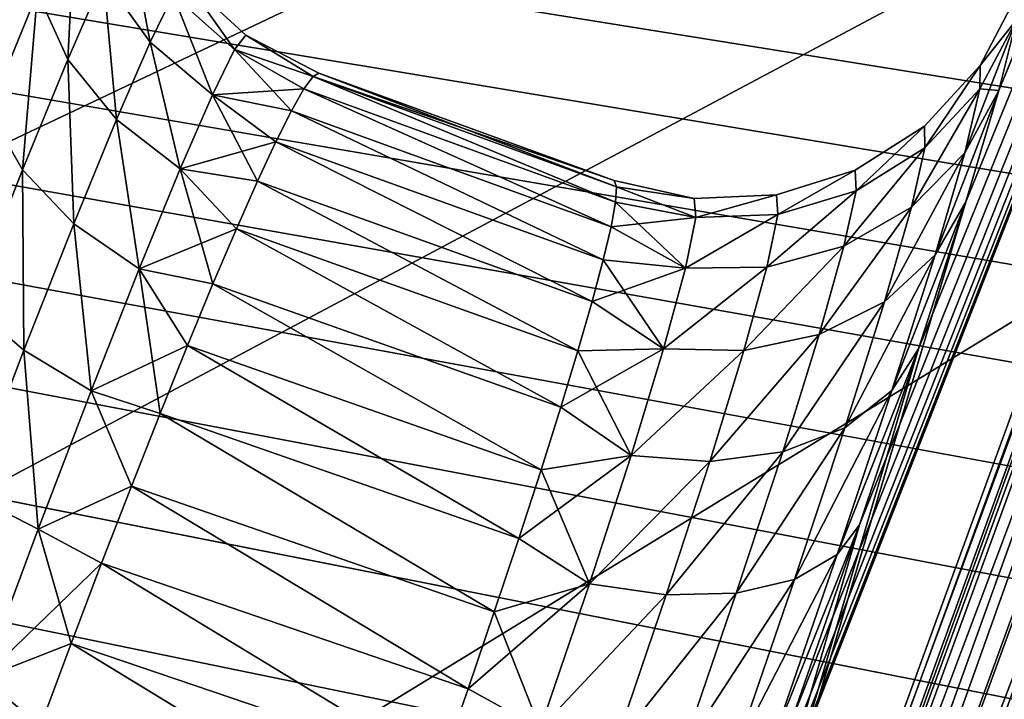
# Model space of a CAD drawing. Header units: metres. Extents: x -109 to 109, y -63 to 140.
# Tile 237 of 480: x -26.88 to -23.75, y 25.52 to 27.68. Entities that reach past the tile are written whole.
import ezdxf

# ---------------------------------------------------------------- set-up
doc = ezdxf.new("R2010")
doc.units = ezdxf.units.M
doc.layers.add('solid_502308_SW0001', color=7, linetype='CONTINUOUS')

msp = doc.modelspace()

# ---------------------------------------------------------------- linework, layer by layer
at = {"layer": 'solid_502308_SW0001'}
for points in [[(-23.766798, 27.451782, 1.411975), (-19.952206, 36.766148, 12.833363), (-25.573973, 21.360878, 12.437622)], [(-19.895884, 36.734524, 13.269044), (-25.573973, 21.360878, 12.437622), (-19.952206, 36.766148, 12.833363)], [(-23.766798, 27.451782, 1.411975), (-23.710672, 27.676479, 0.721541), (-19.952206, 36.766148, 12.833363)], [(-19.895884, 36.734524, 13.269044), (-25.517689, 21.329145, 12.873303), (-25.573973, 21.360878, 12.437622)], [(-19.895884, 36.734524, 13.269044), (-19.751244, 36.671165, 13.680207), (-25.517689, 21.329145, 12.873303)], [(-19.751244, 36.671165, 13.680207), (-25.373045, 21.265799, 13.284467), (-25.517689, 21.329145, 12.873303)], [(-19.751244, 36.671165, 13.680207), (-19.525255, 36.579273, 14.046916), (-25.373045, 21.265799, 13.284467)], [(-25.399364, 22.803951, -3.002442), (-26.38674, 19.084055, -12.86624), (-20.001158, 36.582401, -13.315748)], [(-26.345417, 19.067352, -13.180409), (-20.001158, 36.582401, -13.315748), (-26.38674, 19.084055, -12.86624)], [(-26.345417, 19.067352, -13.180409), (-26.331667, 19.064741, -13.231488), (-20.001158, 36.582401, -13.315748)], [(-26.331667, 19.064741, -13.231488), (-19.945364, 36.552284, -13.695598), (-20.001158, 36.582401, -13.315748)], [(-25.162453, 23.424885, -3.29604), (-25.399364, 22.803951, -3.002442), (-20.001158, 36.582401, -13.315748)], [(-19.525255, 36.579273, 14.046916), (-25.147057, 21.17391, 13.651175), (-25.373045, 21.265799, 13.284467)], [(-24.914351, 24.091215, -3.446164), (-25.162453, 23.424885, -3.29604), (-20.001158, 36.582401, -13.315748)], [(-19.525255, 36.579273, 14.046916), (-19.228882, 36.463299, 14.351386), (-25.147057, 21.17391, 13.651175)], [(-24.665712, 24.774343, -3.446164), (-24.914351, 24.091215, -3.446164), (-20.001158, 36.582401, -13.315748)], [(-24.427462, 25.44426, -3.29604), (-24.665712, 24.774343, -3.446164), (-20.001158, 36.582401, -13.315748)], [(-24.209818, 26.072206, -3.002442), (-24.427462, 25.44426, -3.29604), (-20.001158, 36.582401, -13.315748)], [(-24.021967, 26.631687, -2.577721), (-24.209818, 26.072206, -3.002442), (-20.001158, 36.582401, -13.315748)], [(-23.872061, 27.098494, -2.039621), (-24.021967, 26.631687, -2.577721), (-20.001158, 36.582401, -13.315748)], [(-23.766798, 27.451782, -1.411976), (-23.872061, 27.098494, -2.039621), (-20.001158, 36.582401, -13.315748)], [(-23.710672, 27.676479, -0.721542), (-23.766798, 27.451782, -1.411976), (-20.001158, 36.582401, -13.315748)], [(-26.331667, 19.064741, -13.231488), (-26.232983, 19.053009, -13.480698), (-19.945364, 36.552284, -13.695598)], [(-26.232983, 19.053009, -13.480698), (-26.178501, 19.048985, -13.578012), (-19.945364, 36.552284, -13.695598)], [(-26.178501, 19.048985, -13.578012), (-19.800396, 36.490356, -14.04696), (-19.945364, 36.552284, -13.695598)], [(-26.178501, 19.048985, -13.578012), (-26.051493, 19.042919, -13.754578), (-19.800396, 36.490356, -14.04696)], [(-26.051493, 19.042919, -13.754578), (-25.931112, 19.040133, -13.882234), (-19.800396, 36.490356, -14.04696)], [(-25.931112, 19.040133, -13.882234), (-19.575809, 36.4007, -14.346675), (-19.800396, 36.490356, -14.04696)], [(-19.228882, 36.463299, 14.351386), (-24.850683, 21.057936, 13.955643), (-25.147057, 21.17391, 13.651175)], [(-19.228882, 36.463299, 14.351386), (-18.876495, 36.328857, 14.57885), (-24.850683, 21.057936, 13.955643)], [(-25.931112, 19.040133, -13.882234), (-25.805071, 19.038523, -13.989273), (-19.575809, 36.4007, -14.346675)], [(-25.805071, 19.038523, -13.989273), (-25.600441, 19.037424, -14.121914), (-19.575809, 36.4007, -14.346675)], [(-25.600441, 19.037424, -14.121914), (-19.286407, 36.289223, -14.574986), (-19.575809, 36.4007, -14.346675)], [(-18.876495, 36.328857, 14.57885), (-24.498297, 20.923498, 14.183106), (-24.850683, 21.057936, 13.955643)], [(-18.876495, 36.328857, 14.57885), (-18.485184, 36.182484, 14.718278), (-24.498297, 20.923498, 14.183106)], [(-25.600441, 19.037424, -14.121914), (-25.501509, 19.037865, -14.171579), (-19.286407, 36.289223, -14.574986)], [(-25.501509, 19.037865, -14.171579), (-25.206806, 19.039675, -14.275293), (-19.286407, 36.289223, -14.574986)], [(-25.206806, 19.039675, -14.275293), (-18.951267, 36.16328, -14.716846), (-19.286407, 36.289223, -14.574986)], [(-25.206806, 19.039675, -14.275293), (-25.157227, 19.03953, -14.286964), (-18.951267, 36.16328, -14.716846)], [(-25.157227, 19.03953, -14.286964), (-24.792377, 19.041641, -14.326467), (-18.951267, 36.16328, -14.716846)], [(-24.792377, 19.041641, -14.326467), (-18.592478, 36.031166, -14.762904), (-18.951267, 36.16328, -14.716846)], [(-18.485184, 36.182484, 14.718278), (-24.106987, 20.777117, 14.322535), (-24.498297, 20.923498, 14.183106)], [(-18.485184, 36.182484, 14.718278), (-18.073965, 36.031166, 14.762904), (-24.106987, 20.777117, 14.322535)], [(-63.055092, 33.043591, -14.686157), (-35.420406, 26.223654, -14.510962), (-25.965277, 36.031166, -14.762904)], [(-58.095352, 27.131264, 14.534278), (-58.184044, 28.16522, 14.560839), (-26.474442, 36.031166, 14.762904)], [(-40.900002, 26.927425, 14.529041), (-58.095352, 27.131264, 14.534278), (-26.474442, 36.031166, 14.762904)], [(-38.256649, 26.765697, 14.524887), (-40.900002, 26.927425, 14.529041), (-26.474442, 36.031166, 14.762904)], [(-35.650013, 26.282286, 14.512468), (-38.256649, 26.765697, 14.524887), (-26.474442, 36.031166, 14.762904)], [(-33.122288, 25.484604, 14.491978), (-35.650013, 26.282286, 14.512468), (-26.474442, 36.031166, 14.762904)], [(-35.420406, 26.223654, -14.510962), (-32.79147, 25.354368, -14.488631), (-25.965277, 36.031166, -14.762904)], [(-30.717083, 24.3878, 14.463802), (-33.122288, 25.484604, 14.491978), (-26.474442, 36.031166, 14.762904)], [(-32.79147, 25.354368, -14.488631), (-30.184017, 24.409788, -14.464367), (-25.965277, 36.031166, -14.762904)], [(-30.693701, 24.43095, 14.464911), (-30.717083, 24.3878, 14.463802), (-26.474442, 36.031166, 14.762904)], [(-30.677198, 24.464802, 14.46578), (-30.693701, 24.43095, 14.464911), (-26.474442, 36.031166, 14.762904)], [(-30.677198, 24.464802, 14.46578), (-26.474442, 36.031166, 14.762904), (-30.644142, 24.544876, 14.467837)], [(-26.067493, 35.884895, 14.711726), (-30.644142, 24.544876, 14.467837), (-26.474442, 36.031166, 14.762904)], [(-29.829, 24.282238, -14.412751), (-25.965277, 36.031166, -14.762904), (-30.184017, 24.409788, -14.464367)], [(-25.61026, 35.903614, -14.711288), (-25.965277, 36.031166, -14.762904), (-29.829, 24.282238, -14.412751)], [(-23.154312, 16.85741, -14.270356), (-18.592478, 36.031166, -14.762904), (-24.792377, 19.041641, -14.326467)], [(-18.073965, 36.031166, 14.762904), (-23.695732, 20.625893, 14.367164), (-24.106987, 20.777117, 14.322535)], [(69.468643, 21.833605, 17.799309), (76.5, 35.943851, 18.161783), (-76.5, 35.943851, 18.161783)], [(67.435486, 21.949877, 17.802296), (69.468643, 21.833605, 17.799309), (-76.5, 35.943851, 18.161783)], [(40.900002, 21.949877, 17.802296), (67.435486, 21.949877, 17.802296), (-76.5, 35.943851, 18.161783)], [(38.606739, 21.79129, 17.798223), (40.900002, 21.949877, 17.802296), (-76.5, 35.943851, 18.161783)], [(36.353371, 21.317671, 17.786057), (38.606739, 21.79129, 17.798223), (-76.5, 35.943851, 18.161783)], [(34.18816, 20.53858, 17.766043), (36.353371, 21.317671, 17.786057), (-76.5, 35.943851, 18.161783)], [(31.215277, 20.53858, 17.766043), (34.18816, 20.53858, 17.766043), (-76.5, 35.943851, 18.161783)], [(28.242392, 20.53858, 17.766043), (31.215277, 20.53858, 17.766043), (-76.5, 35.943851, 18.161783)], [(25.269508, 20.53858, 17.766043), (28.242392, 20.53858, 17.766043), (-76.5, 35.943851, 18.161783)], [(22.296625, 20.53858, 17.766043), (25.269508, 20.53858, 17.766043), (-76.5, 35.943851, 18.161783)], [(19.323742, 20.53858, 17.766043), (22.296625, 20.53858, 17.766043), (-76.5, 35.943851, 18.161783)], [(16.350859, 20.53858, 17.766043), (19.323742, 20.53858, 17.766043), (-76.5, 35.943851, 18.161783)], [(13.377975, 20.53858, 17.766043), (16.350859, 20.53858, 17.766043), (-76.5, 35.943851, 18.161783)], [(10.405092, 20.53858, 17.766043), (13.377975, 20.53858, 17.766043), (-76.5, 35.943851, 18.161783)], [(7.432209, 20.53858, 17.766043), (10.405092, 20.53858, 17.766043), (-76.5, 35.943851, 18.161783)], [(4.459325, 20.53858, 17.766043), (7.432209, 20.53858, 17.766043), (-76.5, 35.943851, 18.161783)], [(1.486442, 20.53858, 17.766043), (4.459325, 20.53858, 17.766043), (-76.5, 35.943851, 18.161783)], [(-1.486442, 20.53858, 17.766043), (1.486442, 20.53858, 17.766043), (-76.5, 35.943851, 18.161783)], [(-4.459325, 20.53858, 17.766043), (-1.486442, 20.53858, 17.766043), (-76.5, 35.943851, 18.161783)], [(-7.432209, 20.53858, 17.766043), (-4.459325, 20.53858, 17.766043), (-76.5, 35.943851, 18.161783)], [(-10.405092, 20.53858, 17.766043), (-7.432209, 20.53858, 17.766043), (-76.5, 35.943851, 18.161783)], [(-13.377975, 20.53858, 17.766043), (-10.405092, 20.53858, 17.766043), (-76.5, 35.943851, 18.161783)], [(-16.350859, 20.53858, 17.766043), (-13.377975, 20.53858, 17.766043), (-76.5, 35.943851, 18.161783)], [(-19.323742, 20.53858, 17.766043), (-16.350859, 20.53858, 17.766043), (-76.5, 35.943851, 18.161783)], [(-22.296625, 20.53858, 17.766043), (-19.323742, 20.53858, 17.766043), (-76.5, 35.943851, 18.161783)], [(-25.269508, 20.53858, 17.766043), (-22.296625, 20.53858, 17.766043), (-76.5, 35.943851, 18.161783)], [(-28.242392, 20.53858, 17.766043), (-25.269508, 20.53858, 17.766043), (-76.5, 35.943851, 18.161783)], [(-76.5, 21.024673, -17.77853), (-76.5, 35.943851, -18.161783), (-8.65567, 35.943851, -18.161783)], [(-74.365692, 21.152267, -17.781807), (-76.5, 21.024673, -17.77853), (-8.65567, 35.943851, -18.161783)], [(-74.275269, 21.162558, -17.782072), (-74.365692, 21.152267, -17.781807), (-8.65567, 35.943851, -18.161783)], [(-72.027893, 21.481852, -17.790274), (-74.275269, 21.162558, -17.782072), (-8.65567, 35.943851, -18.161783)], [(-71.851234, 21.508389, -17.790955), (-72.027893, 21.481852, -17.790274), (-8.65567, 35.943851, -18.161783)], [(-69.732101, 21.804592, -17.798565), (-71.851234, 21.508389, -17.790955), (-8.65567, 35.943851, -18.161783)], [(-69.464867, 21.833981, -17.79932), (-69.732101, 21.804592, -17.798565), (-8.65567, 35.943851, -18.161783)], [(-67.435486, 21.949877, -17.802296), (-69.464867, 21.833981, -17.79932), (-8.65567, 35.943851, -18.161783)], [(-40.900002, 21.949877, -17.802296), (-67.435486, 21.949877, -17.802296), (-8.65567, 35.943851, -18.161783)], [(-38.531078, 21.780636, -17.797949), (-40.900002, 21.949877, -17.802296), (-8.65567, 35.943851, -18.161783)], [(-36.203674, 21.274462, -17.784946), (-38.531078, 21.780636, -17.797949), (-8.65567, 35.943851, -18.161783)], [(-33.974323, 20.442659, -17.763578), (-36.203674, 21.274462, -17.784946), (-8.65567, 35.943851, -18.161783)], [(-31.885939, 19.301701, -17.734268), (-33.974323, 20.442659, -17.763578), (-8.65567, 35.943851, -18.161783)], [(-29.981926, 17.875437, -17.69763), (-31.885939, 19.301701, -17.734268), (-8.65567, 35.943851, -18.161783)], [(-28.300684, 16.192972, -17.654409), (-29.981926, 17.875437, -17.69763), (-8.65567, 35.943851, -18.161783)], [(-26.875666, 14.28767, -17.605465), (-28.300684, 16.192972, -17.654409), (-8.65567, 35.943851, -18.161783)], [(-25.736071, 12.197972, -17.551783), (-26.875666, 14.28767, -17.605465), (-8.65567, 35.943851, -18.161783)], [(-24.905809, 9.967262, -17.49448), (-25.736071, 12.197972, -17.551783), (-8.65567, 35.943851, -18.161783)], [(-24.612009, 8.812106, -17.464806), (-24.905809, 9.967262, -17.49448), (-8.65567, 35.943851, -18.161783)], [(-24.612009, 8.812106, -17.464806), (-8.65567, 35.943851, -18.161783), (-9.470439, 34.534348, -18.125574)], [(-25.61026, 35.903614, -14.711288), (-29.829, 24.282238, -14.412751), (-29.496857, 24.165388, -14.267845)], [(-25.278116, 35.786762, -14.566383), (-25.61026, 35.903614, -14.711288), (-29.496857, 24.165388, -14.267845)], [(-30.237389, 24.398081, 14.416646), (-30.644142, 24.544876, 14.467837), (-26.067493, 35.884895, 14.711726)], [(-30.237389, 24.398081, 14.416646), (-26.067493, 35.884895, 14.711726), (-25.679884, 35.747868, 14.568192)], [(-25.278116, 35.786762, -14.566383), (-29.496857, 24.165388, -14.267845), (-29.20899, 24.066767, -14.038987)], [(-24.99025, 35.688141, -14.337525), (-25.278116, 35.786762, -14.566383), (-29.20899, 24.066767, -14.038987)], [(-29.849812, 24.260965, 14.27311), (-30.237389, 24.398081, 14.416646), (-25.679884, 35.747868, 14.568192)], [(-29.849812, 24.260965, 14.27311), (-25.679884, 35.747868, 14.568192), (-25.329935, 35.626717, 14.339109)], [(-24.99025, 35.688141, -14.337525), (-29.20899, 24.066767, -14.038987), (-28.983944, 23.992727, -13.740922)], [(-24.765203, 35.614105, -14.03946), (-24.99025, 35.688141, -14.337525), (-28.983944, 23.992727, -13.740922)], [(-29.499897, 24.139717, 14.044025), (-29.849812, 24.260965, 14.27311), (-25.329935, 35.626717, 14.339109)], [(-29.499897, 24.139717, 14.044025), (-25.329935, 35.626717, 14.339109), (-25.034239, 35.52718, 14.035337)], [(-24.765203, 35.614105, -14.03946), (-28.983944, 23.992727, -13.740922), (-28.83622, 23.948044, -13.392855)], [(-24.617479, 35.56942, -13.691392), (-24.765203, 35.614105, -14.03946), (-28.83622, 23.948044, -13.392855)], [(-24.617479, 35.56942, -13.691392), (-28.83622, 23.948044, -13.392855), (-28.775337, 23.935591, -13.017211)], [(-24.617479, 35.56942, -13.691392), (-28.775337, 23.935591, -13.017211), (-24.556595, 35.556969, -13.315748)], [(-29.204229, 24.040096, 13.740251), (-29.499897, 24.139717, 14.044025), (-25.034239, 35.52718, 14.035337)], [(-29.204229, 24.040096, 13.740251), (-25.034239, 35.52718, 14.035337), (-24.806814, 35.453976, 13.671278)], [(-24.556595, 35.556969, -13.315748), (-28.775337, 23.935591, -13.017211), (-26.672674, 28.524475, -1.380441)], [(-28.976828, 23.966827, 13.376186), (-29.204229, 24.040096, 13.740251), (-24.806814, 35.453976, 13.671278)], [(-28.976828, 23.966827, 13.376186), (-24.806814, 35.453976, 13.671278), (-24.658436, 35.410587, 13.264189)], [(-28.828484, 23.92334, 12.969093), (-28.976828, 23.966827, 13.376186), (-24.658436, 35.410587, 13.264189)], [(-28.828484, 23.92334, 12.969093), (-24.658436, 35.410587, 13.264189), (-24.596201, 35.398903, 12.833363)], [(-28.828484, 23.92334, 12.969093), (-24.596201, 35.398903, 12.833363), (-28.765902, 23.912613, 12.538296)], [(-28.765902, 23.912613, 12.538296), (-24.596201, 35.398903, 12.833363), (-28.385405, 23.989635, 3.053754)], [(-24.596201, 35.398903, 12.833363), (-28.167925, 24.614729, 3.323806), (-28.385405, 23.989635, 3.053754)], [(-24.596201, 35.398903, 12.833363), (-27.930632, 25.279984, 3.45401), (-28.167925, 24.614729, 3.323806)], [(-24.596201, 35.398903, 12.833363), (-27.684593, 25.954266, 3.437357), (-27.930632, 25.279984, 3.45401)], [(-24.596201, 35.398903, 12.833363), (-27.439901, 26.609905, 3.274351), (-27.684593, 25.954266, 3.437357)], [(-24.596201, 35.398903, 12.833363), (-27.206919, 27.219122, 2.971684), (-27.439901, 26.609905, 3.274351)], [(-24.596201, 35.398903, 12.833363), (-26.995668, 27.75568, 2.542291), (-27.206919, 27.219122, 2.971684)], [(-24.401468, 7.638812, -17.434666), (-24.612009, 8.812106, -17.464806), (-9.470439, 34.534348, -18.125574)], [(-24.23427, 5.269184, -17.373793), (-24.401468, 7.638812, -17.434666), (-9.470439, 34.534348, -18.125574)], [(-24.23427, 5.269184, -17.373793), (-9.470439, 34.534348, -18.125574), (-10.057412, 33.016289, -18.086578)], [(-24.23427, 5.269184, -17.373793), (-10.057412, 33.016289, -18.086578), (-10.402818, 31.42528, -18.045708)], [(-24.23427, 5.269184, -17.373793), (-10.402818, 31.42528, -18.045708), (-10.498093, 29.799944, -18.003954)], [(-10.498093, 29.799944, -18.003954), (-10.340969, 28.17944, -17.962326), (-24.237686, 1.46148, -17.275978)], [(-24.235979, 3.365574, -17.32489), (-10.498093, 29.799944, -18.003954), (-24.237686, 1.46148, -17.275978)], [(-24.235979, 3.365574, -17.32489), (-24.23427, 5.269184, -17.373793), (-10.498093, 29.799944, -18.003954)], [(-28.775337, 23.935591, -13.017211), (-26.815123, 28.196815, -2.004477), (-26.672674, 28.524475, -1.380441)], [(-28.775337, 23.935591, -13.017211), (-26.995668, 27.75568, -2.542291), (-26.815123, 28.196815, -2.004477)], [(-10.340969, 28.17944, -17.962326), (-9.935133, 26.602522, -17.921816), (-24.237686, 1.46148, -17.275978)], [(-26.724066, 27.55048, 1.605705), (-26.82029, 27.763105, 1.72327), (-26.698362, 28.043837, 1.191866)], [(-26.724066, 27.55048, -1.605705), (-26.698362, 28.043837, -1.191866), (-26.82029, 27.763105, -1.72327)], [(-26.610651, 27.811518, 1.110473), (-26.724066, 27.55048, 1.605705), (-26.698362, 28.043837, 1.191866)], [(-26.724066, 27.55048, -1.605705), (-26.610651, 27.811518, -1.110473), (-26.698362, 28.043837, -1.191866)], [(-26.851748, 27.982687, 1.861392), (-27.018492, 27.575117, 2.356546), (-26.995668, 27.75568, 2.542291)], [(-27.018492, 27.575117, -2.356546), (-26.851748, 27.982687, -1.861392), (-26.995668, 27.75568, -2.542291)], [(-26.974607, 27.385923, 2.181718), (-27.018492, 27.575117, 2.356546), (-26.851748, 27.982687, 1.861392)], [(-26.974607, 27.385923, -2.181718), (-26.851748, 27.982687, -1.861392), (-27.018492, 27.575117, -2.356546)], [(-26.82029, 27.763105, 1.72327), (-26.974607, 27.385923, 2.181718), (-26.851748, 27.982687, 1.861392)], [(-26.974607, 27.385923, -2.181718), (-26.82029, 27.763105, -1.72327), (-26.851748, 27.982687, -1.861392)], [(-26.462837, 27.605003, 1.048752), (-26.610651, 27.811518, 1.110473), (-26.532129, 27.971794, 0.567295)], [(-26.462837, 27.605003, -1.048752), (-26.532129, 27.971794, -0.567295), (-26.610651, 27.811518, -1.110473)], [(-26.389036, 27.755377, 0.535622), (-26.462837, 27.605003, 1.048752), (-26.532129, 27.971794, 0.567295)], [(-26.462837, 27.605003, -1.048752), (-26.389036, 27.755377, -0.535622), (-26.532129, 27.971794, -0.567295)], [(-26.569639, 27.359343, 1.516699), (-26.724066, 27.55048, 1.605705), (-26.610651, 27.811518, 1.110473)], [(-26.569639, 27.359343, -1.516699), (-26.610651, 27.811518, -1.110473), (-26.724066, 27.55048, -1.605705)], [(-26.462837, 27.605003, 1.048752), (-26.569639, 27.359343, 1.516699), (-26.610651, 27.811518, 1.110473)], [(-26.569639, 27.359343, -1.516699), (-26.462837, 27.605003, -1.048752), (-26.610651, 27.811518, -1.110473)], [(-26.194355, 27.58201, 0.516125), (-26.389036, 27.755377, 0.535622), (-26.351377, 27.804157, -0.000003)], [(-26.194355, 27.58201, -0.516125), (-26.351377, 27.804157, -0.000003), (-26.389036, 27.755377, -0.535622)], [(-26.158588, 27.627583, 0.000002), (-26.194355, 27.58201, 0.516125), (-26.351377, 27.804157, -0.000003)], [(-26.194355, 27.58201, -0.516125), (-26.158588, 27.627583, 0.000002), (-26.351377, 27.804157, -0.000003)], [(-26.867689, 27.199509, 2.033036), (-26.974607, 27.385923, 2.181718), (-26.82029, 27.763105, 1.72327)], [(-26.867689, 27.199509, -2.033036), (-26.82029, 27.763105, -1.72327), (-26.974607, 27.385923, -2.181718)], [(-26.724066, 27.55048, 1.605705), (-26.867689, 27.199509, 2.033036), (-26.82029, 27.763105, 1.72327)], [(-26.867689, 27.199509, -2.033036), (-26.724066, 27.55048, -1.605705), (-26.82029, 27.763105, -1.72327)], [(-26.265018, 27.438381, 1.010922), (-26.462837, 27.605003, 1.048752), (-26.389036, 27.755377, 0.535622)], [(-26.265018, 27.438381, -1.010922), (-26.389036, 27.755377, -0.535622), (-26.462837, 27.605003, -1.048752)], [(-26.194355, 27.58201, 0.516125), (-26.265018, 27.438381, 1.010922), (-26.389036, 27.755377, 0.535622)], [(-26.265018, 27.438381, -1.010922), (-26.194355, 27.58201, -0.516125), (-26.389036, 27.755377, -0.535622)], [(-23.826624, 27.531208, 0.00002), (-23.705898, 27.763269), (-23.710672, 27.676479, 0.721541)], [(-23.826624, 27.531208, 0.00002), (-23.710672, 27.676479, -0.721542), (-23.705898, 27.763269)], [(-23.875048, 27.253948, -1.311167), (-23.766798, 27.451782, -1.411976), (-23.710672, 27.676479, -0.721542)], [(-23.826832, 27.456934, -0.669297), (-23.875048, 27.253948, -1.311167), (-23.710672, 27.676479, -0.721542)], [(-23.826832, 27.456934, 0.669297), (-23.710672, 27.676479, 0.721541), (-23.766798, 27.451782, 1.411975)], [(-23.826832, 27.456934, 0.669297), (-23.826624, 27.531208, 0.00002), (-23.710672, 27.676479, 0.721541)], [(-23.826832, 27.456934, -0.669297), (-23.710672, 27.676479, -0.721542), (-23.826624, 27.531208, 0.00002)], [(-26.194355, 27.58201, -0.516125), (-25.945248, 27.496777, -0.281438), (-26.158588, 27.627583, 0.000002)], [(-26.158588, 27.627583, 0.000002), (-25.945248, 27.496777, 0.281438), (-26.194355, 27.58201, 0.516125)], [(-26.158588, 27.627583, 0.000002), (-25.945248, 27.496777, -0.281438), (-25.926878, 27.507004)], [(-26.158588, 27.627583, 0.000002), (-25.926878, 27.507004), (-25.945248, 27.496777, 0.281438)], [(-26.367563, 27.202734, 1.462332), (-26.569639, 27.359343, 1.516699), (-26.462837, 27.605003, 1.048752)], [(-26.367563, 27.202734, -1.462332), (-26.462837, 27.605003, -1.048752), (-26.569639, 27.359343, -1.516699)], [(-26.265018, 27.438381, 1.010922), (-26.367563, 27.202734, 1.462332), (-26.462837, 27.605003, 1.048752)], [(-26.367563, 27.202734, -1.462332), (-26.265018, 27.438381, -1.010922), (-26.462837, 27.605003, -1.048752)], [(-26.265018, 27.438381, -1.010922), (-25.974333, 27.456684, -0.559946), (-26.194355, 27.58201, -0.516125)], [(-26.194355, 27.58201, 0.516125), (-26.01376, 27.387165, 0.831488), (-26.265018, 27.438381, 1.010922)], [(-26.194355, 27.58201, -0.516125), (-25.974333, 27.456684, -0.559946), (-25.945248, 27.496777, -0.281438)], [(-26.194355, 27.58201, 0.516125), (-25.945248, 27.496777, 0.281438), (-25.974333, 27.456684, 0.559946)], [(-26.194355, 27.58201, 0.516125), (-25.974333, 27.456684, 0.559946), (-26.01376, 27.387165, 0.831488)], [(-26.705027, 27.028614, 1.92063), (-26.867689, 27.199509, 2.033036), (-26.724066, 27.55048, 1.605705)], [(-26.705027, 27.028614, -1.92063), (-26.724066, 27.55048, -1.605705), (-26.867689, 27.199509, -2.033036)], [(-26.569639, 27.359343, 1.516699), (-26.705027, 27.028614, 1.92063), (-26.724066, 27.55048, 1.605705)], [(-26.705027, 27.028614, -1.92063), (-26.569639, 27.359343, -1.516699), (-26.724066, 27.55048, -1.605705)], [(-24.001621, 27.26923, 0.619541), (-24.003189, 27.338633, -0.000002), (-23.826624, 27.531208, 0.00002)], [(-24.001621, 27.26923, -0.619541), (-23.826624, 27.531208, 0.00002), (-24.003189, 27.338633, -0.000002)], [(-24.001621, 27.26923, 0.619541), (-23.826624, 27.531208, 0.00002), (-23.826832, 27.456934, 0.669297)], [(-24.001621, 27.26923, -0.619541), (-23.826832, 27.456934, -0.669297), (-23.826624, 27.531208, 0.00002)], [(-25.945248, 27.496777, -0.281438), (-25.974333, 27.456684, -0.559946), (-24.984243, 27.096947, -0.557377)], [(-25.974333, 27.456684, 0.559946), (-25.945248, 27.496777, 0.281438), (-24.984243, 27.096947, 0.557377)], [(-25.926878, 27.507004), (-25.945248, 27.496777, -0.281438), (-24.988331, 27.1654)], [(-25.945248, 27.496777, 0.281438), (-25.926878, 27.507004), (-24.980837, 27.145884, 0.280418)], [(-25.945248, 27.496777, -0.281438), (-24.980837, 27.145884, -0.280418), (-24.988331, 27.1654)], [(-25.945248, 27.496777, -0.281438), (-24.984243, 27.096947, -0.557377), (-24.980837, 27.145884, -0.280418)], [(-25.945248, 27.496777, 0.281438), (-24.980837, 27.145884, 0.280418), (-24.984243, 27.096947, 0.557377)], [(-24.980837, 27.145884, 0.280418), (-25.926878, 27.507004), (-24.988331, 27.1654)], [(-26.367563, 27.202734, -1.462332), (-26.063015, 27.289114, -1.092426), (-26.265018, 27.438381, -1.010922)], [(-26.265018, 27.438381, 1.010922), (-26.12149, 27.163759, 1.339448), (-26.367563, 27.202734, 1.462332)], [(-26.265018, 27.438381, -1.010922), (-26.01376, 27.387165, -0.831488), (-25.974333, 27.456684, -0.559946)], [(-26.265018, 27.438381, -1.010922), (-26.063015, 27.289114, -1.092426), (-26.01376, 27.387165, -0.831488)], [(-26.265018, 27.438381, 1.010922), (-26.01376, 27.387165, 0.831488), (-26.063015, 27.289114, 1.092426)], [(-26.265018, 27.438381, 1.010922), (-26.063015, 27.289114, 1.092426), (-26.12149, 27.163759, 1.339448)], [(-25.974333, 27.456684, -0.559946), (-26.01376, 27.387165, -0.831488), (-24.998495, 27.019224, -0.827251)], [(-26.01376, 27.387165, 0.831488), (-25.974333, 27.456684, 0.559946), (-24.998495, 27.019224, 0.827251)], [(-25.974333, 27.456684, -0.559946), (-24.998495, 27.019224, -0.827251), (-24.984243, 27.096947, -0.557377)], [(-25.974333, 27.456684, 0.559946), (-24.984243, 27.096947, 0.557377), (-24.998495, 27.019224, 0.827251)], [(-23.872061, 27.098494, 2.03962), (-23.766798, 27.451782, 1.411975), (-25.573973, 21.360878, 12.437622)], [(-24.044573, 27.080704, 1.213671), (-23.826832, 27.456934, 0.669297), (-23.875048, 27.253948, 1.311167)], [(-24.044573, 27.080704, 1.213671), (-24.001621, 27.26923, 0.619541), (-23.826832, 27.456934, 0.669297)], [(-24.044573, 27.080704, -1.213671), (-23.875048, 27.253948, -1.311167), (-23.826832, 27.456934, -0.669297)], [(-24.001621, 27.26923, -0.619541), (-24.044573, 27.080704, -1.213671), (-23.826832, 27.456934, -0.669297)], [(-23.969505, 26.930107, 1.897672), (-23.766798, 27.451782, 1.411975), (-23.872061, 27.098494, 2.03962)], [(-23.969505, 26.930107, 1.897672), (-23.875048, 27.253948, 1.311167), (-23.766798, 27.451782, 1.411975)], [(-23.969505, 26.930107, -1.897672), (-23.872061, 27.098494, -2.039621), (-23.766798, 27.451782, -1.411976)], [(-23.875048, 27.253948, -1.311167), (-23.969505, 26.930107, -1.897672), (-23.766798, 27.451782, -1.411976)], [(-23.875048, 27.253948, 1.311167), (-23.826832, 27.456934, 0.669297), (-23.766798, 27.451782, 1.411975)], [(-26.867689, 27.199509, 2.033036), (-27.035524, 26.773228, 2.374326), (-26.974607, 27.385923, 2.181718)], [(-27.035524, 26.773228, -2.374326), (-26.867689, 27.199509, -2.033036), (-26.974607, 27.385923, -2.181718)], [(-26.01376, 27.387165, -0.831488), (-26.063015, 27.289114, -1.092426), (-25.023403, 26.913723, -1.086609)], [(-26.063015, 27.289114, 1.092426), (-26.01376, 27.387165, 0.831488), (-25.023403, 26.913723, 1.086609)], [(-26.01376, 27.387165, -0.831488), (-25.023403, 26.913723, -1.086609), (-24.998495, 27.019224, -0.827251)], [(-26.01376, 27.387165, 0.831488), (-24.998495, 27.019224, 0.827251), (-25.023403, 26.913723, 1.086609)], [(-26.497732, 26.884901, 1.852179), (-26.705027, 27.028614, 1.92063), (-26.569639, 27.359343, 1.516699)], [(-26.497732, 26.884901, -1.852179), (-26.569639, 27.359343, -1.516699), (-26.705027, 27.028614, -1.92063)], [(-26.367563, 27.202734, 1.462332), (-26.497732, 26.884901, 1.852179), (-26.569639, 27.359343, 1.516699)], [(-26.497732, 26.884901, -1.852179), (-26.367563, 27.202734, -1.462332), (-26.569639, 27.359343, -1.516699)], [(-24.220591, 27.133089, 0.577107), (-24.223679, 27.19837, 0), (-24.003189, 27.338633, -0.000002)], [(-24.220591, 27.133089, -0.577107), (-24.003189, 27.338633, -0.000002), (-24.223679, 27.19837, 0)], [(-24.220591, 27.133089, 0.577107), (-24.003189, 27.338633, -0.000002), (-24.001621, 27.26923, 0.619541)], [(-24.220591, 27.133089, -0.577107), (-24.001621, 27.26923, -0.619541), (-24.003189, 27.338633, -0.000002)], [(-26.367563, 27.202734, -1.462332), (-26.12149, 27.163759, -1.339448), (-26.063015, 27.289114, -1.092426)], [(-26.063015, 27.289114, -1.092426), (-26.12149, 27.163759, -1.339448), (-25.05864, 26.781816, -1.332159)], [(-26.12149, 27.163759, 1.339448), (-26.063015, 27.289114, 1.092426), (-25.05864, 26.781816, 1.332159)], [(-26.063015, 27.289114, -1.092426), (-25.05864, 26.781816, -1.332159), (-25.023403, 26.913723, -1.086609)], [(-26.063015, 27.289114, 1.092426), (-25.023403, 26.913723, 1.086609), (-25.05864, 26.781816, 1.332159)], [(-24.259052, 26.956858, 1.130385), (-24.001621, 27.26923, 0.619541), (-24.044573, 27.080704, 1.213671)], [(-24.259052, 26.956858, 1.130385), (-24.220591, 27.133089, 0.577107), (-24.001621, 27.26923, 0.619541)], [(-24.259052, 26.956858, -1.130385), (-24.044573, 27.080704, -1.213671), (-24.001621, 27.26923, -0.619541)], [(-24.220591, 27.133089, -0.577107), (-24.259052, 26.956858, -1.130385), (-24.001621, 27.26923, -0.619541)], [(-24.130476, 26.780376, 1.75651), (-23.875048, 27.253948, 1.311167), (-23.969505, 26.930107, 1.897672)], [(-24.130476, 26.780376, 1.75651), (-24.044573, 27.080704, 1.213671), (-23.875048, 27.253948, 1.311167)], [(-24.130476, 26.780376, -1.75651), (-23.969505, 26.930107, -1.897672), (-23.875048, 27.253948, -1.311167)], [(-24.044573, 27.080704, -1.213671), (-24.130476, 26.780376, -1.75651), (-23.875048, 27.253948, -1.311167)], [(-26.863329, 26.626631, 2.24336), (-27.035524, 26.773228, 2.374326), (-26.867689, 27.199509, 2.033036)], [(-26.863329, 26.626631, -2.24336), (-26.867689, 27.199509, -2.033036), (-27.035524, 26.773228, -2.374326)], [(-26.705027, 27.028614, 1.92063), (-26.863329, 26.626631, 2.24336), (-26.867689, 27.199509, 2.033036)], [(-26.863329, 26.626631, -2.24336), (-26.705027, 27.028614, -1.92063), (-26.867689, 27.199509, -2.033036)], [(-26.497732, 26.884901, -1.852179), (-26.18845, 27.012659, -1.569415), (-26.367563, 27.202734, -1.462332)], [(-26.367563, 27.202734, 1.462332), (-26.263031, 26.837776, 1.779297), (-26.497732, 26.884901, 1.852179)], [(-26.367563, 27.202734, -1.462332), (-26.18845, 27.012659, -1.569415), (-26.12149, 27.163759, -1.339448)], [(-26.367563, 27.202734, 1.462332), (-26.12149, 27.163759, 1.339448), (-26.18845, 27.012659, 1.569415)], [(-26.367563, 27.202734, 1.462332), (-26.18845, 27.012659, 1.569415), (-26.263031, 26.837776, 1.779297)], [(-24.468807, 27.057821, 0.544873), (-24.473059, 27.12001, -0.000003), (-24.223679, 27.19837, 0)], [(-24.468807, 27.057821, -0.544873), (-24.223679, 27.19837, 0), (-24.473059, 27.12001, -0.000003)], [(-24.468807, 27.057821, 0.544873), (-24.223679, 27.19837, 0), (-24.220591, 27.133089, 0.577107)], [(-24.468807, 27.057821, -0.544873), (-24.220591, 27.133089, -0.577107), (-24.223679, 27.19837, 0)], [(-26.12149, 27.163759, -1.339448), (-26.18845, 27.012659, -1.569415), (-25.103735, 26.625242, -1.560767)], [(-26.18845, 27.012659, 1.569415), (-26.12149, 27.163759, 1.339448), (-25.103735, 26.625242, 1.560767)], [(-26.12149, 27.163759, -1.339448), (-25.103735, 26.625242, -1.560767), (-25.05864, 26.781816, -1.332159)], [(-26.12149, 27.163759, 1.339448), (-25.05864, 26.781816, 1.332159), (-25.103735, 26.625242, 1.560767)], [(-24.734303, 27.108915, 0.000002), (-24.988331, 27.1654), (-24.980837, 27.145884, -0.280418)], [(-24.734303, 27.108915, 0.000002), (-24.980837, 27.145884, 0.280418), (-24.988331, 27.1654)], [(-24.729326, 27.048576, -0.525059), (-24.980837, 27.145884, -0.280418), (-24.984243, 27.096947, -0.557377)], [(-24.729326, 27.048576, 0.525059), (-24.984243, 27.096947, 0.557377), (-24.980837, 27.145884, 0.280418)], [(-24.729326, 27.048576, -0.525059), (-24.734303, 27.108915, 0.000002), (-24.980837, 27.145884, -0.280418)], [(-24.729326, 27.048576, 0.525059), (-24.980837, 27.145884, 0.280418), (-24.734303, 27.108915, 0.000002)], [(-24.729326, 27.048576, 0.525059), (-24.734303, 27.108915, 0.000002), (-24.473059, 27.12001, -0.000003)], [(-24.729326, 27.048576, -0.525059), (-24.473059, 27.12001, -0.000003), (-24.734303, 27.108915, 0.000002)], [(-24.729326, 27.048576, 0.525059), (-24.473059, 27.12001, -0.000003), (-24.468807, 27.057821, 0.544873)], [(-24.729326, 27.048576, -0.525059), (-24.468807, 27.057821, -0.544873), (-24.473059, 27.12001, -0.000003)], [(-24.503851, 26.890879, 1.066985), (-24.220591, 27.133089, 0.577107), (-24.259052, 26.956858, 1.130385)], [(-24.503851, 26.890879, 1.066985), (-24.468807, 27.057821, 0.544873), (-24.220591, 27.133089, 0.577107)], [(-24.503851, 26.890879, -1.066985), (-24.259052, 26.956858, -1.130385), (-24.220591, 27.133089, -0.577107)], [(-24.468807, 27.057821, -0.544873), (-24.503851, 26.890879, -1.066985), (-24.220591, 27.133089, -0.577107)], [(-24.021967, 26.631689, 2.57772), (-23.872061, 27.098494, 2.03962), (-25.573973, 21.360878, 12.437622)], [(-24.729326, 27.048576, -0.525059), (-24.984243, 27.096947, -0.557377), (-24.998495, 27.019224, -0.827251)], [(-24.762264, 26.887274, 1.027819), (-24.998495, 27.019224, 0.827251), (-24.984243, 27.096947, 0.557377)], [(-24.762264, 26.887274, 1.027819), (-24.984243, 27.096947, 0.557377), (-24.729326, 27.048576, 0.525059)], [(-24.106403, 26.498714, 2.402625), (-23.872061, 27.098494, 2.03962), (-24.021967, 26.631689, 2.57772)], [(-24.106403, 26.498714, 2.402625), (-23.969505, 26.930107, 1.897672), (-23.872061, 27.098494, 2.03962)], [(-24.106403, 26.498714, -2.402625), (-24.021967, 26.631687, -2.577721), (-23.872061, 27.098494, -2.039621)], [(-23.969505, 26.930107, -1.897672), (-24.106403, 26.498714, -2.402625), (-23.872061, 27.098494, -2.039621)], [(-24.762264, 26.887274, 1.027819), (-24.468807, 27.057821, 0.544873), (-24.503851, 26.890879, 1.066985)], [(-24.762264, 26.887274, 1.027819), (-24.729326, 27.048576, 0.525059), (-24.468807, 27.057821, 0.544873)], [(-24.762264, 26.887274, -1.027819), (-24.503851, 26.890879, -1.066985), (-24.468807, 27.057821, -0.544873)], [(-24.729326, 27.048576, -0.525059), (-24.762264, 26.887274, -1.027819), (-24.468807, 27.057821, -0.544873)], [(-24.337639, 26.676601, 1.635746), (-24.044573, 27.080704, 1.213671), (-24.130476, 26.780376, 1.75651)], [(-24.337639, 26.676601, 1.635746), (-24.259052, 26.956858, 1.130385), (-24.044573, 27.080704, 1.213671)], [(-24.337639, 26.676601, -1.635746), (-24.130476, 26.780376, -1.75651), (-24.044573, 27.080704, -1.213671)], [(-24.259052, 26.956858, -1.130385), (-24.337639, 26.676601, -1.635746), (-24.044573, 27.080704, -1.213671)], [(-26.650063, 26.498199, 2.163831), (-26.863329, 26.626631, 2.24336), (-26.705027, 27.028614, 1.92063)], [(-26.650063, 26.498199, -2.163831), (-26.705027, 27.028614, -1.92063), (-26.863329, 26.626631, -2.24336)], [(-26.497732, 26.884901, 1.852179), (-26.650063, 26.498199, 2.163831), (-26.705027, 27.028614, 1.92063)], [(-26.650063, 26.498199, -2.163831), (-26.497732, 26.884901, -1.852179), (-26.705027, 27.028614, -1.92063)], [(-24.729326, 27.048576, -0.525059), (-24.998495, 27.019224, -0.827251), (-24.762264, 26.887274, -1.027819)], [(-26.497732, 26.884901, -1.852179), (-26.263031, 26.837776, -1.779297), (-26.18845, 27.012659, -1.569415)], [(-26.18845, 27.012659, -1.569415), (-26.263031, 26.837776, -1.779297), (-25.158092, 26.446035, -1.769576)], [(-26.263031, 26.837776, 1.779297), (-26.18845, 27.012659, 1.569415), (-25.158092, 26.446035, 1.769576)], [(-26.18845, 27.012659, -1.569415), (-25.158092, 26.446035, -1.769576), (-25.103735, 26.625242, -1.560767)], [(-26.18845, 27.012659, 1.569415), (-25.103735, 26.625242, 1.560767), (-25.158092, 26.446035, 1.769576)], [(-24.762264, 26.887274, -1.027819), (-24.998495, 27.019224, -0.827251), (-25.023403, 26.913723, -1.086609)], [(-24.762264, 26.887274, 1.027819), (-25.023403, 26.913723, 1.086609), (-24.998495, 27.019224, 0.827251)], [(-24.576859, 26.625877, 1.543619), (-24.259052, 26.956858, 1.130385), (-24.337639, 26.676601, 1.635746)], [(-24.576859, 26.625877, 1.543619), (-24.503851, 26.890879, 1.066985), (-24.259052, 26.956858, 1.130385)], [(-24.576859, 26.625877, -1.543619), (-24.337639, 26.676601, -1.635746), (-24.259052, 26.956858, -1.130385)], [(-24.503851, 26.890879, -1.066985), (-24.576859, 26.625877, -1.543619), (-24.259052, 26.956858, -1.130385)], [(-24.255871, 26.380606, 2.223835), (-23.969505, 26.930107, 1.897672), (-24.106403, 26.498714, 2.402625)], [(-24.255871, 26.380606, 2.223835), (-24.130476, 26.780376, 1.75651), (-23.969505, 26.930107, 1.897672)], [(-24.255871, 26.380606, -2.223835), (-24.106403, 26.498714, -2.402625), (-23.969505, 26.930107, -1.897672)], [(-24.130476, 26.780376, -1.75651), (-24.255871, 26.380606, -2.223835), (-23.969505, 26.930107, -1.897672)], [(-24.762264, 26.887274, -1.027819), (-25.023403, 26.913723, -1.086609), (-25.05864, 26.781816, -1.332159)], [(-24.831808, 26.631662, 1.486434), (-25.05864, 26.781816, 1.332159), (-25.023403, 26.913723, 1.086609)], [(-24.831808, 26.631662, 1.486434), (-25.023403, 26.913723, 1.086609), (-24.762264, 26.887274, 1.027819)], [(-26.650063, 26.498199, -2.163831), (-26.344212, 26.64146, -1.966294), (-26.497732, 26.884901, -1.852179)], [(-26.497732, 26.884901, 1.852179), (-26.43095, 26.426264, 2.128042), (-26.650063, 26.498199, 2.163831)], [(-26.497732, 26.884901, -1.852179), (-26.344212, 26.64146, -1.966294), (-26.263031, 26.837776, -1.779297)], [(-26.497732, 26.884901, 1.852179), (-26.263031, 26.837776, 1.779297), (-26.344212, 26.64146, 1.966294)], [(-26.497732, 26.884901, 1.852179), (-26.344212, 26.64146, 1.966294), (-26.43095, 26.426264, 2.128042)], [(-24.762264, 26.887274, -1.027819), (-25.05864, 26.781816, -1.332159), (-24.831808, 26.631662, -1.486434)], [(-24.831808, 26.631662, 1.486434), (-24.503851, 26.890879, 1.066985), (-24.576859, 26.625877, 1.543619)], [(-24.831808, 26.631662, 1.486434), (-24.762264, 26.887274, 1.027819), (-24.503851, 26.890879, 1.066985)], [(-24.831808, 26.631662, -1.486434), (-24.576859, 26.625877, -1.543619), (-24.503851, 26.890879, -1.066985)], [(-24.762264, 26.887274, -1.027819), (-24.831808, 26.631662, -1.486434), (-24.503851, 26.890879, -1.066985)], [(-26.263031, 26.837776, -1.779297), (-26.344212, 26.64146, -1.966294), (-25.221033, 26.246452, -1.956046)], [(-26.344212, 26.64146, 1.966294), (-26.263031, 26.837776, 1.779297), (-25.221033, 26.246452, 1.956046)], [(-26.263031, 26.837776, -1.779297), (-25.221033, 26.246452, -1.956046), (-25.158092, 26.446035, -1.769576)], [(-26.263031, 26.837776, 1.779297), (-25.158092, 26.446035, 1.769576), (-25.221033, 26.246452, 1.956046)], [(-26.863329, 26.626631, 2.24336), (-27.037899, 26.17029, 2.471411), (-27.035524, 26.773228, 2.374326)], [(-27.037899, 26.17029, -2.471411), (-26.863329, 26.626631, -2.24336), (-27.035524, 26.773228, -2.374326)], [(-24.831808, 26.631662, -1.486434), (-25.05864, 26.781816, -1.332159), (-25.103735, 26.625242, -1.560767)], [(-24.831808, 26.631662, 1.486434), (-25.103735, 26.625242, 1.560767), (-25.05864, 26.781816, 1.332159)], [(-24.453169, 26.303913, 2.070684), (-24.130476, 26.780376, 1.75651), (-24.255871, 26.380606, 2.223835)], [(-24.453169, 26.303913, 2.070684), (-24.337639, 26.676601, 1.635746), (-24.130476, 26.780376, 1.75651)], [(-24.453169, 26.303913, -2.070684), (-24.255871, 26.380606, -2.223835), (-24.130476, 26.780376, -1.75651)], [(-24.337639, 26.676601, -1.635746), (-24.453169, 26.303913, -2.070684), (-24.130476, 26.780376, -1.75651)], [(-24.684835, 26.27388, 1.953624), (-24.337639, 26.676601, 1.635746), (-24.453169, 26.303913, 2.070684)], [(-24.684835, 26.27388, 1.953624), (-24.576859, 26.625877, 1.543619), (-24.337639, 26.676601, 1.635746)], [(-24.684835, 26.27388, -1.953624), (-24.453169, 26.303913, -2.070684), (-24.337639, 26.676601, -1.635746)], [(-24.576859, 26.625877, -1.543619), (-24.684835, 26.27388, -1.953624), (-24.337639, 26.676601, -1.635746)], [(-26.818136, 26.058926, 2.384241), (-27.037899, 26.17029, 2.471411), (-26.863329, 26.626631, 2.24336)], [(-26.818136, 26.058926, -2.384241), (-26.863329, 26.626631, -2.24336), (-27.037899, 26.17029, -2.471411)], [(-26.650063, 26.498199, 2.163831), (-26.818136, 26.058926, 2.384241), (-26.863329, 26.626631, 2.24336)], [(-26.818136, 26.058926, -2.384241), (-26.650063, 26.498199, -2.163831), (-26.863329, 26.626631, -2.24336)], [(-26.650063, 26.498199, -2.163831), (-26.43095, 26.426264, -2.128042), (-26.344212, 26.64146, -1.966294)], [(-26.344212, 26.64146, -1.966294), (-26.43095, 26.426264, -2.128042), (-25.291765, 26.028982, -2.117905)], [(-26.43095, 26.426264, 2.128042), (-26.344212, 26.64146, 1.966294), (-25.291765, 26.028982, 2.117905)], [(-26.344212, 26.64146, -1.966294), (-25.291765, 26.028982, -2.117905), (-25.221033, 26.246452, -1.956046)], [(-26.344212, 26.64146, 1.966294), (-25.221033, 26.246452, 1.956046), (-25.291765, 26.028982, 2.117905)], [(-24.209818, 26.072208, 3.002442), (-24.021967, 26.631689, 2.57772), (-25.573973, 21.360878, 12.437622)], [(-24.831808, 26.631662, -1.486434), (-25.103735, 26.625242, -1.560767), (-25.158092, 26.446035, -1.769576)], [(-24.831808, 26.631662, -1.486434), (-25.158092, 26.446035, -1.769576), (-24.935061, 26.292549, -1.880658)], [(-24.935061, 26.292549, 1.880658), (-25.158092, 26.446035, 1.769576), (-25.103735, 26.625242, 1.560767)], [(-24.935061, 26.292549, 1.880658), (-25.103735, 26.625242, 1.560767), (-24.831808, 26.631662, 1.486434)], [(-24.935061, 26.292549, 1.880658), (-24.831808, 26.631662, 1.486434), (-24.576859, 26.625877, 1.543619)], [(-24.831808, 26.631662, -1.486434), (-24.935061, 26.292549, -1.880658), (-24.576859, 26.625877, -1.543619)], [(-24.935061, 26.292549, 1.880658), (-24.576859, 26.625877, 1.543619), (-24.684835, 26.27388, 1.953624)], [(-24.935061, 26.292549, -1.880658), (-24.684835, 26.27388, -1.953624), (-24.576859, 26.625877, -1.543619)], [(-24.279985, 25.978127, 2.803128), (-24.021967, 26.631689, 2.57772), (-24.209818, 26.072208, 3.002442)], [(-24.279985, 25.978127, 2.803128), (-24.106403, 26.498714, 2.402625), (-24.021967, 26.631689, 2.57772)], [(-24.279985, 25.978127, -2.803127), (-24.209818, 26.072206, -3.002442), (-24.021967, 26.631687, -2.577721)], [(-24.106403, 26.498714, -2.402625), (-24.279985, 25.978127, -2.803127), (-24.021967, 26.631687, -2.577721)], [(-9.935133, 26.602522, -17.921816), (-9.290736, 25.108032, -17.883425), (-24.237686, 1.46148, -17.275978)], [(-26.818136, 26.058926, -2.384241), (-26.522144, 26.194929, -2.262532), (-26.650063, 26.498199, -2.163831)], [(-26.650063, 26.498199, 2.163831), (-26.522144, 26.194929, 2.262532), (-26.818136, 26.058926, 2.384241)], [(-26.650063, 26.498199, -2.163831), (-26.522144, 26.194929, -2.262532), (-26.43095, 26.426264, -2.128042)], [(-26.650063, 26.498199, 2.163831), (-26.43095, 26.426264, 2.128042), (-26.522144, 26.194929, 2.262532)], [(-24.415483, 25.898409, 2.59447), (-24.106403, 26.498714, 2.402625), (-24.279985, 25.978127, 2.803128)], [(-24.415483, 25.898409, 2.59447), (-24.255871, 26.380606, 2.223835), (-24.106403, 26.498714, 2.402625)], [(-24.415483, 25.898409, -2.59447), (-24.279985, 25.978127, -2.803127), (-24.106403, 26.498714, -2.402625)], [(-24.255871, 26.380606, -2.223835), (-24.415483, 25.898409, -2.59447), (-24.106403, 26.498714, -2.402625)], [(-26.43095, 26.426264, -2.128042), (-26.522144, 26.194929, -2.262532), (-25.369398, 25.796358, -2.253154)], [(-26.522144, 26.194929, 2.262532), (-26.43095, 26.426264, 2.128042), (-25.369398, 25.796358, 2.253154)], [(-26.43095, 26.426264, -2.128042), (-25.369398, 25.796358, -2.253154), (-25.291765, 26.028982, -2.117905)], [(-26.43095, 26.426264, 2.128042), (-25.291765, 26.028982, 2.117905), (-25.369398, 25.796358, 2.253154)], [(-24.935061, 26.292549, -1.880658), (-25.158092, 26.446035, -1.769576), (-25.221033, 26.246452, -1.956046)], [(-24.935061, 26.292549, 1.880658), (-25.221033, 26.246452, 1.956046), (-25.158092, 26.446035, 1.769576)], [(-24.600771, 25.854689, 2.415549), (-24.255871, 26.380606, 2.223835), (-24.415483, 25.898409, 2.59447)], [(-24.600771, 25.854689, 2.415549), (-24.453169, 26.303913, 2.070684), (-24.255871, 26.380606, 2.223835)], [(-24.600771, 25.854689, -2.415549), (-24.415483, 25.898409, -2.59447), (-24.255871, 26.380606, -2.223835)], [(-24.453169, 26.303913, -2.070684), (-24.600771, 25.854689, -2.415549), (-24.255871, 26.380606, -2.223835)], [(-24.823206, 25.849955, 2.278577), (-24.453169, 26.303913, 2.070684), (-24.600771, 25.854689, 2.415549)], [(-24.823206, 25.849955, 2.278577), (-24.684835, 26.27388, 1.953624), (-24.453169, 26.303913, 2.070684)], [(-24.823206, 25.849955, -2.278577), (-24.600771, 25.854689, -2.415549), (-24.453169, 26.303913, -2.070684)], [(-24.684835, 26.27388, -1.953624), (-24.823206, 25.849955, -2.278577), (-24.453169, 26.303913, -2.070684)], [(-24.935061, 26.292549, -1.880658), (-25.221033, 26.246452, -1.956046), (-25.291765, 26.028982, -2.117905)], [(-24.935061, 26.292549, -1.880658), (-25.291765, 26.028982, -2.117905), (-25.067608, 25.884523, -2.192911)], [(-25.067608, 25.884523, 2.192912), (-25.221033, 26.246452, 1.956046), (-24.935061, 26.292549, 1.880658)], [(-25.067608, 25.884523, 2.192912), (-24.935061, 26.292549, 1.880658), (-24.684835, 26.27388, 1.953624)], [(-24.935061, 26.292549, -1.880658), (-25.067608, 25.884523, -2.192911), (-24.684835, 26.27388, -1.953624)], [(-25.067608, 25.884523, 2.192912), (-24.684835, 26.27388, 1.953624), (-24.823206, 25.849955, 2.278577)], [(-25.067608, 25.884523, -2.192911), (-24.823206, 25.849955, -2.278577), (-24.684835, 26.27388, -1.953624)], [(-25.067608, 25.884523, 2.192912), (-25.291765, 26.028982, 2.117905), (-25.221033, 26.246452, 1.956046)], [(-26.818136, 26.058926, -2.384241), (-26.616648, 25.950369, -2.368095), (-26.522144, 26.194929, -2.262532)], [(-26.818136, 26.058926, 2.384241), (-26.522144, 26.194929, 2.262532), (-26.616648, 25.950369, 2.368095)], [(-26.522144, 26.194929, -2.262532), (-26.616648, 25.950369, -2.368095), (-25.452961, 25.551483, -2.360127)], [(-26.616648, 25.950369, 2.368095), (-26.522144, 26.194929, 2.262532), (-25.452961, 25.551483, 2.360126)], [(-26.522144, 26.194929, -2.262532), (-25.452961, 25.551483, -2.360127), (-25.369398, 25.796358, -2.253154)], [(-26.522144, 26.194929, 2.262532), (-25.369398, 25.796358, 2.253154), (-25.452961, 25.551483, 2.360126)], [(-26.818136, 26.058926, 2.384241), (-26.994911, 25.58548, 2.504159), (-27.037899, 26.17029, 2.471411)], [(-26.994911, 25.58548, -2.504159), (-26.818136, 26.058926, -2.384241), (-27.037899, 26.17029, -2.471411)], [(-26.994911, 25.58548, -2.504159), (-26.616648, 25.950369, -2.368095), (-26.818136, 26.058926, -2.384241)], [(-26.818136, 26.058926, 2.384241), (-26.713276, 25.695654, 2.443407), (-26.994911, 25.58548, 2.504159)], [(-26.818136, 26.058926, 2.384241), (-26.616648, 25.950369, 2.368095), (-26.713276, 25.695654, 2.443407)], [(-24.42746, 25.444262, 3.29604), (-24.209818, 26.072208, 3.002442), (-25.573973, 21.360878, 12.437622)], [(-24.48255, 25.391241, 3.080844), (-24.209818, 26.072208, 3.002442), (-24.42746, 25.444262, 3.29604)], [(-24.48255, 25.391241, 3.080844), (-24.279985, 25.978127, 2.803128), (-24.209818, 26.072208, 3.002442)], [(-24.482548, 25.391243, -3.080844), (-24.427462, 25.44426, -3.29604), (-24.209818, 26.072206, -3.002442)], [(-24.279985, 25.978127, -2.803127), (-24.482548, 25.391243, -3.080844), (-24.209818, 26.072206, -3.002442)], [(-25.067608, 25.884523, -2.192911), (-25.291765, 26.028982, -2.117905), (-25.369398, 25.796358, -2.253154)], [(-25.067608, 25.884523, 2.192912), (-25.369398, 25.796358, 2.253154), (-25.291765, 26.028982, 2.117905)], [(-24.60223, 25.354998, 2.851463), (-24.279985, 25.978127, 2.803128), (-24.48255, 25.391241, 3.080844)], [(-24.60223, 25.354998, 2.851463), (-24.415483, 25.898409, 2.59447), (-24.279985, 25.978127, 2.803128)], [(-24.60223, 25.355, -2.851463), (-24.482548, 25.391243, -3.080844), (-24.279985, 25.978127, -2.803127)], [(-24.415483, 25.898409, -2.59447), (-24.60223, 25.355, -2.851463), (-24.279985, 25.978127, -2.803127)], [(-26.994911, 25.58548, -2.504159), (-26.713276, 25.695654, -2.443407), (-26.616648, 25.950369, -2.368095)], [(-26.616648, 25.950369, -2.368095), (-26.713276, 25.695654, -2.443407), (-25.541412, 25.297405, -2.437504)], [(-26.713276, 25.695654, 2.443407), (-26.616648, 25.950369, 2.368095), (-25.541412, 25.297407, 2.437504)], [(-26.616648, 25.950369, -2.368095), (-25.541412, 25.297405, -2.437504), (-25.452961, 25.551483, -2.360127)], [(-26.616648, 25.950369, 2.368095), (-25.452961, 25.551483, 2.360126), (-25.541412, 25.297407, 2.437504)], [(-24.773899, 25.348696, 2.654631), (-24.415483, 25.898409, 2.59447), (-24.60223, 25.354998, 2.851463)], [(-24.773899, 25.348696, 2.654631), (-24.600771, 25.854689, 2.415549), (-24.415483, 25.898409, 2.59447)], [(-24.773899, 25.348696, -2.65463), (-24.60223, 25.355, -2.851463), (-24.415483, 25.898409, -2.59447)], [(-24.600771, 25.854689, -2.415549), (-24.773899, 25.348696, -2.65463), (-24.415483, 25.898409, -2.59447)], [(-25.067608, 25.884523, -2.192911), (-25.369398, 25.796358, -2.253154), (-25.452961, 25.551483, -2.360127)], [(-25.067608, 25.884523, -2.192911), (-25.452961, 25.551483, -2.360127), (-25.223597, 25.42556, -2.409213)], [(-25.223597, 25.42556, 2.409213), (-25.369398, 25.796358, 2.253154), (-25.067608, 25.884523, 2.192912)], [(-25.223597, 25.42556, 2.409213), (-25.067608, 25.884523, 2.192912), (-24.823206, 25.849955, 2.278577)], [(-25.067608, 25.884523, -2.192911), (-25.223597, 25.42556, -2.409213), (-24.823206, 25.849955, -2.278577)], [(-25.223597, 25.42556, 2.409213), (-24.823206, 25.849955, 2.278577), (-24.985844, 25.372765, 2.503781)], [(-25.223597, 25.42556, -2.409213), (-24.985844, 25.372766, -2.50378), (-24.823206, 25.849955, -2.278577)], [(-24.985844, 25.372765, 2.503781), (-24.600771, 25.854689, 2.415549), (-24.773899, 25.348696, 2.654631)], [(-24.985844, 25.372765, 2.503781), (-24.823206, 25.849955, 2.278577), (-24.600771, 25.854689, 2.415549)], [(-24.985844, 25.372766, -2.50378), (-24.773899, 25.348696, -2.65463), (-24.600771, 25.854689, -2.415549)], [(-24.823206, 25.849955, -2.278577), (-24.985844, 25.372766, -2.50378), (-24.600771, 25.854689, -2.415549)], [(-25.223597, 25.42556, 2.409213), (-25.452961, 25.551483, 2.360126), (-25.369398, 25.796358, 2.253154)], [(-26.994911, 25.58548, -2.504159), (-26.810808, 25.433989, -2.4875), (-26.713276, 25.695654, -2.443407)], [(-26.994911, 25.58548, 2.504159), (-26.713276, 25.695654, 2.443407), (-26.810808, 25.433989, 2.4875)], [(-26.713276, 25.695654, -2.443407), (-26.810808, 25.433989, -2.4875), (-25.633652, 25.037285, -2.484325)], [(-26.810808, 25.433989, 2.4875), (-26.713276, 25.695654, 2.443407), (-25.63365, 25.037287, 2.484325)], [(-26.713276, 25.695654, -2.443407), (-25.633652, 25.037285, -2.484325), (-25.541412, 25.297405, -2.437504)], [(-26.713276, 25.695654, 2.443407), (-25.541412, 25.297407, 2.437504), (-25.63365, 25.037287, 2.484325)], [(-27.172958, 25.097757, -2.518453), (-26.810808, 25.433989, -2.4875), (-26.994911, 25.58548, -2.504159)], [(-26.994911, 25.58548, 2.504159), (-26.810808, 25.433989, 2.4875), (-26.907997, 25.168716, 2.499784)], [(-25.223597, 25.42556, -2.409213), (-25.452961, 25.551483, -2.360127), (-25.541412, 25.297405, -2.437504)], [(-25.223597, 25.42556, 2.409213), (-25.541412, 25.297407, 2.437504), (-25.452961, 25.551483, 2.360126)]]:
    msp.add_3dface(points, dxfattribs=at)

doc.saveas('drawing.dxf')
